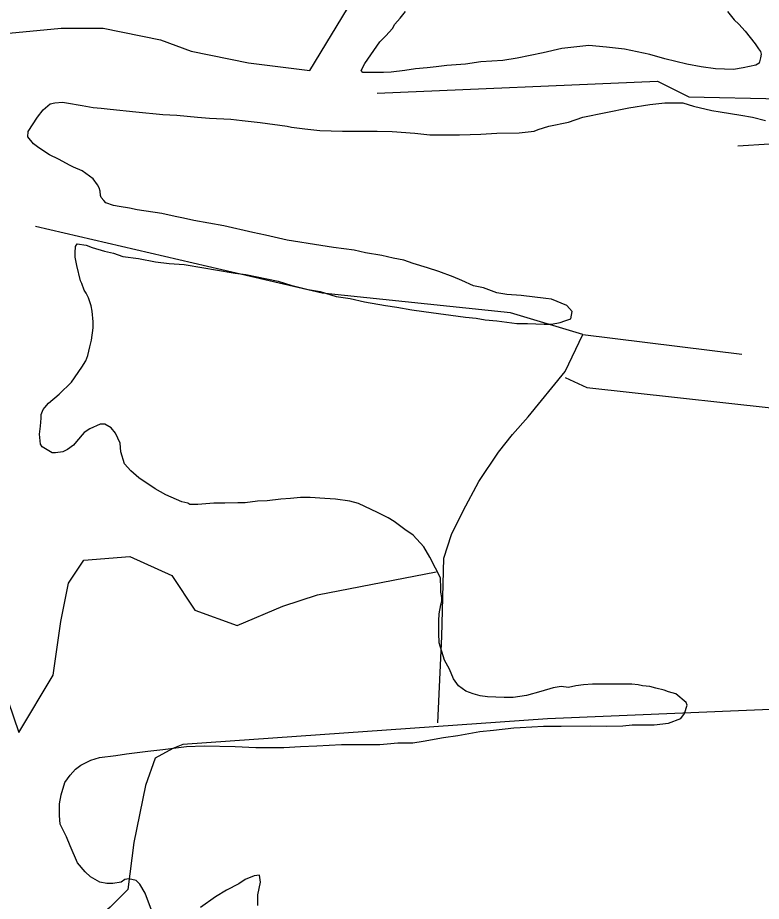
# Model space of a CAD drawing. Extents: x 3263578 to 3301413, y 764927 to 798602.
# Drawn here: x 3296717 to 3297413, y 791391 to 792218 of the extents above; entities that cross this region are included whole.
import ezdxf

# ---------------------------------------------------------------- set-up
doc = ezdxf.new("R2010")
doc.units = 0
doc.layers.add('V-SITE-VEGE', color=7, linetype='Continuous')
doc.layers.add('V-TOPO-SHOR', color=7, linetype='Continuous')

msp = doc.modelspace()

# ---------------------------------------------------------------- linework, layer by layer
at = {"layer": 'V-SITE-VEGE'}
for p, q in [((3297074.9, 792217.88), (3297079.88, 792224.35)), ((3297381.63, 792224.28), (3297387.6, 792216.32)), ((3297069.92, 792212.4), (3297074.9, 792217.88)), ((3297387.6, 792216.32), (3297392.08, 792212.33)), ((3297061.45, 792201.45), (3297067.93, 792208.42)), ((3297067.93, 792208.42), (3297069.92, 792212.4)), ((3297392.08, 792212.33), (3297398.06, 792205.86)), ((3297398.06, 792205.86), (3297407.51, 792193.9)), ((3297055.97, 792195.97), (3297061.45, 792201.45)), ((3297042.03, 792175.56), (3297055.97, 792195.97)), ((3297226.27, 792189.46), (3297208.84, 792185.48)), ((3297251.66, 792192.45), (3297226.27, 792189.46)), ((3297268.09, 792190.94), (3297251.66, 792192.45)), ((3297285.02, 792188.95), (3297268.09, 792190.94)), ((3297308.92, 792183.97), (3297285.02, 792188.95)), ((3297407.51, 792193.9), (3297410.5, 792189.42)), ((3297410.5, 792189.42), (3297412.49, 792186.93)), ((3297184.44, 792180.51), (3297170.99, 792178.52)), ((3297208.84, 792185.48), (3297184.44, 792180.51)), ((3297322.86, 792179.98), (3297308.92, 792183.97)), ((3297412.49, 792180.96), (3297411, 792175.98)), ((3297412.49, 792186.93), (3297412.99, 792184.44)), ((3297412.99, 792184.44), (3297412.49, 792180.96)), ((3297038.54, 792169.09), (3297042.03, 792175.56)), ((3297108.75, 792172.56), (3297100.29, 792171.57)), ((3297118.71, 792173.55), (3297108.75, 792172.56)), ((3297136.14, 792175.04), (3297118.71, 792173.55)), ((3297150.58, 792177.03), (3297136.14, 792175.04)), ((3297170.99, 792178.52), (3297150.58, 792177.03)), ((3297343.28, 792175), (3297322.86, 792179.98)), ((3297356.72, 792172.5), (3297343.28, 792175)), ((3297370.16, 792170.51), (3297356.72, 792172.5)), ((3297408.01, 792173.98), (3297396.06, 792171.5)), ((3297411, 792175.98), (3297408.01, 792173.98)), ((3297040.03, 792167.1), (3297038.54, 792169.09)), ((3297059.45, 792167.09), (3297040.03, 792167.1)), ((3297066.42, 792167.59), (3297059.45, 792167.09)), ((3297079.37, 792169.08), (3297066.42, 792167.59)), ((3297089.33, 792170.57), (3297079.37, 792169.08)), ((3297100.29, 792171.57), (3297089.33, 792170.57)), ((3297387.09, 792170.01), (3297370.16, 792170.51)), ((3297396.06, 792171.5), (3297387.09, 792170.01)), ((3296747.24, 792137.79), (3296751.72, 792138.78)), ((3296751.72, 792138.78), (3296758.7, 792139.28)), ((3296758.7, 792139.28), (3296762.68, 792138.78)), ((3296762.68, 792138.78), (3296777.12, 792136.28)), ((3296735.29, 792125.34), (3296740.77, 792132.31)), ((3296740.77, 792132.31), (3296747.24, 792137.79)), ((3296777.12, 792136.28), (3296787.57, 792134.29)), ((3296787.57, 792134.29), (3296795.04, 792133.79)), ((3296795.04, 792133.79), (3296803.51, 792132.79)), ((3296803.51, 792132.79), (3296827.41, 792130.3)), ((3297246.17, 792125.22), (3297288.99, 792134.18)), ((3297288.99, 792134.18), (3297308.91, 792137.16)), ((3297308.91, 792137.16), (3297322.85, 792138.65)), ((3297322.85, 792138.65), (3297339.78, 792138.65)), ((3297339.78, 792138.65), (3297349.74, 792135.66)), ((3297349.74, 792135.66), (3297366.67, 792131.67)), ((3297366.67, 792131.67), (3297374.64, 792130.17)), ((3296726.82, 792111.9), (3296735.29, 792125.34)), ((3296827.41, 792130.3), (3296852.8, 792127.81)), ((3296852.8, 792127.81), (3296865.75, 792127.3)), ((3296865.75, 792127.3), (3296885.17, 792125.31)), ((3296885.17, 792125.31), (3296896.62, 792124.31)), ((3296896.62, 792124.31), (3296916.54, 792123.31)), ((3296916.54, 792123.31), (3296926.99, 792122.31)), ((3296926.99, 792122.31), (3296943.92, 792120.31)), ((3297232.72, 792120.75), (3297246.17, 792125.22)), ((3297374.64, 792130.17), (3297394.05, 792127.18)), ((3297394.05, 792127.18), (3297405.01, 792125.19)), ((3297405.01, 792125.19), (3297416.96, 792122.2)), ((3296943.92, 792120.31), (3296969.31, 792116.82)), ((3296969.31, 792116.82), (3296973.3, 792115.83)), ((3296973.3, 792115.83), (3296985.75, 792114.33)), ((3296985.75, 792114.33), (3296999.69, 792112.83)), ((3297204.34, 792113.78), (3297214.3, 792116.77)), ((3297214.3, 792116.77), (3297232.72, 792120.75)), ((3296726.32, 792106.92), (3296726.82, 792111.9)), ((3296731.8, 792100.45), (3296726.32, 792106.92)), ((3296999.69, 792112.83), (3297021.1, 792112.33)), ((3297021.1, 792112.33), (3297053.47, 792112.32)), ((3297053.47, 792112.32), (3297067.41, 792111.82)), ((3297067.41, 792111.82), (3297088.82, 792110.32)), ((3297088.82, 792110.32), (3297102.76, 792108.83)), ((3297102.76, 792108.83), (3297130.65, 792108.82)), ((3297130.65, 792108.82), (3297150.56, 792109.31)), ((3297150.56, 792109.31), (3297165.5, 792110.3)), ((3297165.5, 792110.3), (3297186.41, 792110.8)), ((3297186.41, 792110.8), (3297200.35, 792112.29)), ((3297200.35, 792112.29), (3297204.34, 792113.78)), ((3296736.77, 792096.46), (3296731.8, 792100.45)), ((3296746.73, 792089.98), (3296736.77, 792096.46)), ((3296755.2, 792086), (3296746.73, 792089.98)), ((3296766.15, 792080.02), (3296755.2, 792086)), ((3296769.14, 792078.53), (3296766.15, 792080.02)), ((3296777.1, 792075.04), (3296769.14, 792078.53)), ((3296787.56, 792067.57), (3296777.1, 792075.04)), ((3296791.54, 792062.09), (3296787.56, 792067.57)), ((3296793.03, 792059.1), (3296791.54, 792062.09)), ((3296794.03, 792056.11), (3296793.03, 792059.1)), ((3296794.53, 792052.13), (3296794.03, 792056.11)), ((3296795.02, 792050.14), (3296794.53, 792052.13)), ((3296797.51, 792047.15), (3296795.02, 792050.14)), ((3296799.5, 792045.16), (3296797.51, 792047.15)), ((3296806.48, 792042.67), (3296799.5, 792045.16)), ((3296811.95, 792041.67), (3296806.48, 792042.67)), ((3296821.41, 792040.18), (3296811.95, 792041.67)), ((3296828.88, 792038.68), (3296821.41, 792040.18)), ((3296851.79, 792035.19), (3296828.88, 792038.68)), ((3296864.23, 792032.2), (3296851.79, 792035.19)), ((3296872.2, 792030.7), (3296864.23, 792032.2)), ((3296881.66, 792028.71), (3296872.2, 792030.7)), ((3296910.04, 792023.72), (3296881.66, 792028.71)), ((3296936.93, 792017.24), (3296910.04, 792023.72)), ((3296948.88, 792014.75), (3296936.93, 792017.24)), ((3296969.29, 792010.27), (3296948.88, 792014.75)), ((3296771.11, 792004.33), (3296772.61, 792006.82)), ((3296772.61, 792006.82), (3296781.07, 792005.33)), ((3297000.66, 792005.28), (3296969.29, 792010.27)), ((3296770.61, 791998.36), (3296771.11, 792004.33)), ((3296770.61, 791994.37), (3296770.61, 791998.36)), ((3296781.07, 792005.33), (3296786.55, 792003.33)), ((3296786.55, 792003.33), (3296798, 791999.85)), ((3296798, 791999.85), (3296806.46, 791997.85)), ((3297012.61, 792003.28), (3297000.66, 792005.28)), ((3297032.03, 792000.79), (3297012.61, 792003.28)), ((3297042.48, 791998.3), (3297032.03, 792000.79)), ((3297057.92, 791995.8), (3297042.48, 791998.3)), ((3296772.1, 791986.41), (3296770.61, 791994.37)), ((3296806.46, 791997.85), (3296815.43, 791994.86)), ((3296815.43, 791994.86), (3296829.86, 791992.87)), ((3296829.86, 791992.87), (3296845.8, 791989.88)), ((3296845.8, 791989.88), (3296858.75, 791988.38)), ((3297068.38, 791993.31), (3297057.92, 791995.8)), ((3297078.33, 791991.32), (3297068.38, 791993.31)), ((3297087.3, 791988.33), (3297078.33, 791991.32)), ((3296775.59, 791971.97), (3296772.1, 791986.41)), ((3296858.75, 791988.38), (3296872.69, 791987.38)), ((3296872.69, 791987.38), (3296891.11, 791984.39)), ((3296891.11, 791984.39), (3296902.06, 791982.4)), ((3296902.06, 791982.4), (3296920.49, 791979.41)), ((3297100.74, 791984.34), (3297087.3, 791988.33)), ((3297111.2, 791980.85), (3297100.74, 791984.34)), ((3296920.49, 791979.41), (3296930.44, 791977.91)), ((3296930.44, 791977.91), (3296960.82, 791971.93)), ((3297124.64, 791975.87), (3297111.2, 791980.85)), ((3297132.6, 791972.39), (3297124.64, 791975.87)), ((3296777.08, 791969.48), (3296775.59, 791971.97)), ((3296779.07, 791963.5), (3296777.08, 791969.48)), ((3296960.82, 791971.93), (3296972.77, 791967.94)), ((3296972.77, 791967.94), (3296988.7, 791963.95)), ((3297143.56, 791967.4), (3297132.6, 791972.39)), ((3297153.02, 791965.41), (3297143.56, 791967.4)), ((3297165.47, 791960.92), (3297153.02, 791965.41)), ((3296781.06, 791960.51), (3296779.07, 791963.5)), ((3296783.05, 791956.03), (3296781.06, 791960.51)), ((3296988.7, 791963.95), (3297000.15, 791961.96)), ((3297000.15, 791961.96), (3297015.09, 791957.47)), ((3297015.09, 791957.47), (3297028.04, 791955.48)), ((3297174.93, 791959.43), (3297165.47, 791960.92)), ((3297188.37, 791958.43), (3297174.93, 791959.43)), ((3297211.27, 791955.44), (3297188.37, 791958.43)), ((3296785.54, 791948.56), (3296783.05, 791956.03)), ((3296786.53, 791943.58), (3296785.54, 791948.56)), ((3297028.04, 791955.48), (3297041.48, 791952.49)), ((3297041.48, 791952.49), (3297061.4, 791949)), ((3297061.4, 791949), (3297071.85, 791947.5)), ((3297216.75, 791954.94), (3297211.27, 791955.44)), ((3297231.19, 791948.96), (3297216.75, 791954.94)), ((3297236.17, 791943.48), (3297231.19, 791948.96)), ((3296787.53, 791933.62), (3296786.53, 791943.58)), ((3297071.85, 791947.5), (3297085.79, 791945.01)), ((3297085.79, 791945.01), (3297097.25, 791943.51)), ((3297097.25, 791943.51), (3297136.08, 791938.03)), ((3297234.67, 791936.51), (3297236.17, 791943.48)), ((3296787.53, 791928.15), (3296787.53, 791933.62)), ((3297136.08, 791938.03), (3297146.04, 791937.03)), ((3297146.04, 791937.03), (3297154.51, 791935.53)), ((3297154.51, 791935.53), (3297165.46, 791934.53)), ((3297165.46, 791934.53), (3297184.38, 791932.04)), ((3297184.38, 791932.04), (3297194.34, 791932.04)), ((3297194.34, 791932.04), (3297209.77, 791931.54)), ((3297216.75, 791931.54), (3297224.71, 791933.03)), ((3297224.71, 791933.03), (3297229.19, 791934.52)), ((3297229.19, 791934.52), (3297234.67, 791936.51)), ((3296786.03, 791916.69), (3296787.53, 791928.15)), ((3297209.77, 791931.54), (3297216.75, 791931.54)), ((3296784.54, 791910.22), (3296786.03, 791916.69)), ((3296782.54, 791902.26), (3296784.54, 791910.22)), ((3296780.55, 791897.28), (3296782.54, 791902.26)), ((3296767.1, 791877.36), (3296777.06, 791891.3)), ((3296777.06, 791891.3), (3296780.55, 791897.28)), ((3296755.65, 791865.91), (3296767.1, 791877.36)), ((3296745.68, 791857.45), (3296755.65, 791865.91)), ((3296738.71, 791847), (3296740.7, 791851.48)), ((3296740.7, 791851.48), (3296742.2, 791853.47)), ((3296742.2, 791853.47), (3296745.68, 791857.45)), ((3296738.21, 791836.04), (3296738.71, 791843.51)), ((3296738.71, 791843.51), (3296738.71, 791847)), ((3296737.21, 791828.57), (3296738.21, 791836.04)), ((3296784.52, 791833.54), (3296779.04, 791830.06)), ((3296793.98, 791838.02), (3296784.52, 791833.54)), ((3296798.46, 791838.02), (3296793.98, 791838.02)), ((3296804.44, 791834.53), (3296798.46, 791838.02)), ((3296808.42, 791829.55), (3296804.44, 791834.53)), ((3296738.21, 791819.11), (3296737.21, 791828.57)), ((3296779.04, 791830.06), (3296772.07, 791821.59)), ((3296812.9, 791820.09), (3296808.42, 791829.55)), ((3296739.7, 791816.62), (3296738.21, 791819.11)), ((3296749.16, 791811.14), (3296739.7, 791816.62)), ((3296769.08, 791818.11), (3296763.6, 791814.13)), ((3296772.07, 791821.59), (3296769.08, 791818.11)), ((3296813.39, 791812.12), (3296812.9, 791820.09)), ((3296752.15, 791811.14), (3296749.16, 791811.14)), ((3296759.12, 791812.13), (3296752.15, 791811.14)), ((3296763.6, 791814.13), (3296759.12, 791812.13)), ((3296816.88, 791800.67), (3296813.39, 791812.12)), ((3296822.85, 791794.2), (3296816.88, 791800.67)), ((3296830.32, 791787.72), (3296822.85, 791794.2)), ((3296845.75, 791777.26), (3296830.32, 791787.72)), ((3296855.71, 791771.78), (3296845.75, 791777.26)), ((3296870.65, 791765.31), (3296855.71, 791771.78)), ((3296963.26, 791767.77), (3296950.31, 791766.28)), ((3296972.22, 791768.27), (3296963.26, 791767.77)), ((3296981.69, 791769.26), (3296972.22, 791768.27)), ((3296990.65, 791769.26), (3296981.69, 791769.26)), ((3297004.59, 791768.26), (3296990.65, 791769.26)), ((3297014.55, 791767.76), (3297004.59, 791768.26)), ((3297027.99, 791765.76), (3297014.55, 791767.76)), ((3296876.12, 791763.81), (3296870.65, 791765.31)), ((3296878.12, 791762.81), (3296876.12, 791763.81)), ((3296885.58, 791762.81), (3296878.12, 791762.81)), ((3296900.52, 791763.8), (3296885.58, 791762.81)), ((3296910.98, 791763.8), (3296900.52, 791763.8)), ((3296922.93, 791764.3), (3296910.98, 791763.8)), ((3296929.9, 791764.3), (3296922.93, 791764.3)), ((3296941.35, 791765.79), (3296929.9, 791764.3)), ((3296950.31, 791766.28), (3296941.35, 791765.79)), ((3297035.96, 791763.77), (3297027.99, 791765.76)), ((3297053.88, 791755.3), (3297035.96, 791763.77)), ((3297063.84, 791750.32), (3297053.88, 791755.3)), ((3297069.31, 791746.84), (3297063.84, 791750.32)), ((3297079.27, 791739.36), (3297069.31, 791746.84)), ((3297087.24, 791733.88), (3297079.27, 791739.36)), ((3297097.2, 791722.93), (3297087.24, 791733.88)), ((3297102.67, 791713.47), (3297097.2, 791722.93)), ((3297108.15, 791703.01), (3297102.67, 791713.47)), ((3297112.62, 791694.04), (3297108.15, 791703.01)), ((3297113.12, 791684.08), (3297112.62, 791694.04)), ((3297113.12, 791680.6), (3297113.12, 791684.08)), ((3297114.11, 791675.62), (3297113.12, 791680.6)), ((3297114.11, 791672.14), (3297114.11, 791675.62)), ((3297111.62, 791660.19), (3297113.12, 791668.65)), ((3297113.12, 791668.65), (3297114.11, 791672.14)), ((3297111.12, 791653.71), (3297111.62, 791660.19)), ((3297111.12, 791642.26), (3297111.12, 791653.71)), ((3297111.62, 791633.3), (3297111.12, 791642.26)), ((3297116.59, 791616.86), (3297111.62, 791633.3)), ((3297121.07, 791608.4), (3297116.59, 791616.86)), ((3297125.05, 791599.44), (3297121.07, 791608.4)), ((3297129.53, 791592.96), (3297125.05, 791599.44)), ((3297136.5, 791587.98), (3297129.53, 791592.96)), ((3297239.59, 791592.87), (3297232.62, 791591.37)), ((3297246.56, 791593.86), (3297239.59, 791592.87)), ((3297255.03, 791594.36), (3297246.56, 791593.86)), ((3297291.87, 791594.35), (3297255.03, 791594.36)), ((3297297.85, 791593.85), (3297291.87, 791594.35)), ((3297301.83, 791592.85), (3297297.85, 791593.85)), ((3297308.8, 791592.35), (3297301.83, 791592.85)), ((3297143.47, 791585.49), (3297136.5, 791587.98)), ((3297149.95, 791583.49), (3297143.47, 791585.49)), ((3297206.71, 791587.47), (3297193.26, 791583.98)), ((3297218.16, 791590.95), (3297206.71, 791587.47)), ((3297225.65, 791592.37), (3297218.16, 791590.95)), ((3297232.62, 791591.37), (3297225.65, 791592.37)), ((3297314.28, 791590.86), (3297308.8, 791592.35)), ((3297322.24, 791588.86), (3297314.28, 791590.86)), ((3297326.23, 791587.37), (3297322.24, 791588.86)), ((3297333.2, 791585.38), (3297326.23, 791587.37)), ((3297342.66, 791577.41), (3297333.2, 791585.38)), ((3297156.92, 791582.5), (3297149.95, 791583.49)), ((3297172.35, 791582), (3297156.92, 791582.5)), ((3297180.82, 791581.99), (3297172.35, 791582)), ((3297193.26, 791583.98), (3297180.82, 791581.99)), ((3297343.65, 791574.92), (3297342.66, 791577.41)), ((3297341.16, 791566.95), (3297343.65, 791574.92)), ((3297326.22, 791557.99), (3297337.68, 791562.47)), ((3297337.68, 791562.47), (3297341.16, 791566.95)), ((3297149.45, 791550.07), (3297162.4, 791551.56)), ((3297162.4, 791551.56), (3297181.32, 791553.54)), ((3297181.32, 791553.54), (3297187.3, 791554.04)), ((3297187.3, 791554.04), (3297209.21, 791555.03)), ((3297209.21, 791555.03), (3297225.64, 791555.03)), ((3297225.64, 791555.03), (3297253.02, 791555.52)), ((3297253.02, 791555.52), (3297267.96, 791555.02)), ((3297267.96, 791555.02), (3297283.4, 791555.51)), ((3297283.4, 791555.51), (3297292.36, 791556.51)), ((3297292.36, 791556.51), (3297312.77, 791556.5)), ((3297312.77, 791556.5), (3297326.22, 791557.99)), ((3297096.67, 791541.11), (3297115.59, 791544.6)), ((3297115.59, 791544.6), (3297129.04, 791546.58)), ((3297129.04, 791546.58), (3297149.45, 791550.07)), ((3296852.68, 791533.2), (3296875.09, 791536.19)), ((3296875.09, 791536.19), (3296891.52, 791536.68)), ((3296891.52, 791536.68), (3296920.4, 791536.17)), ((3296920.4, 791536.17), (3296939.82, 791535.18)), ((3296939.82, 791535.18), (3296966.21, 791535.17)), ((3296966.21, 791535.17), (3296981.65, 791536.16)), ((3296981.65, 791536.16), (3296997.08, 791536.66)), ((3296997.08, 791536.66), (3297019.99, 791538.14)), ((3297019.99, 791538.14), (3297055.84, 791538.14)), ((3297055.84, 791538.14), (3297062.81, 791538.63)), ((3297062.81, 791538.63), (3297072.77, 791539.62)), ((3297072.77, 791539.62), (3297086.71, 791539.62)), ((3297086.71, 791539.62), (3297096.67, 791541.11)), ((3296793.43, 791525.75), (3296808.86, 791527.73)), ((3296808.86, 791527.73), (3296818.82, 791529.22)), ((3296818.82, 791529.22), (3296838.74, 791531.71)), ((3296838.74, 791531.71), (3296852.68, 791533.2)), ((3296771.02, 791514.8), (3296776, 791518.78)), ((3296776, 791518.78), (3296785.46, 791523.26)), ((3296785.46, 791523.26), (3296793.43, 791525.75)), ((3296766.04, 791509.32), (3296771.02, 791514.8)), ((3296757.57, 791490.9), (3296761.05, 791502.35)), ((3296761.05, 791502.35), (3296766.04, 791509.32)), ((3296756.07, 791482.44), (3296757.57, 791490.9)), ((3296756.07, 791471.48), (3296756.07, 791482.44)), ((3296756.56, 791463.51), (3296756.07, 791471.48)), ((3296762.54, 791451.56), (3296756.56, 791463.51)), ((3296766.02, 791443.1), (3296762.54, 791451.56)), ((3296772.99, 791427.16), (3296766.02, 791443.1)), ((3296779.96, 791418.69), (3296772.99, 791427.16)), ((3296784.94, 791414.21), (3296779.96, 791418.69)), ((3296793.9, 791409.23), (3296784.94, 791414.21)), ((3296817.3, 791411.71), (3296813.81, 791409.23)), ((3296820.79, 791412.21), (3296817.3, 791411.71)), ((3296827.76, 791410.72), (3296820.79, 791412.21)), ((3296929.83, 791411.69), (3296923.86, 791407.71)), ((3296938.3, 791415.17), (3296929.83, 791411.69)), ((3296943.28, 791415.67), (3296938.3, 791415.17)), ((3296944.27, 791409.2), (3296943.28, 791415.67)), ((3296800.37, 791407.73), (3296793.9, 791409.23)), ((3296805.85, 791407.73), (3296800.37, 791407.73)), ((3296813.81, 791409.23), (3296805.85, 791407.73)), ((3296831.24, 791407.23), (3296827.76, 791410.72)), ((3296836.22, 791398.76), (3296831.24, 791407.23)), ((3296923.86, 791407.71), (3296912.4, 791401.73)), ((3296941.78, 791397.25), (3296944.27, 791409.2)), ((3296842.19, 791382.83), (3296836.22, 791398.76)), ((3296901.94, 791395.26), (3296888, 791385.31)), ((3296912.4, 791401.73), (3296901.94, 791395.26)), ((3296941.78, 791387.29), (3296941.78, 791397.25))]:
    msp.add_line(p, q, dxfattribs=at)
at = {"layer": 'V-TOPO-SHOR'}
for points in [[(3296606.95, 792194.24), (3296757.46, 792208.56), (3296796.88, 792208.55), (3296850.63, 792197.8), (3296879.3, 792187.04), (3296933.05, 792176.29), (3296990.39, 792169.12), (3297051.32, 792269.45), (3297022.65, 792283.79), (3297036.99, 792380.54), (3297044.16, 792416.38), (3297054.92, 792452.21), (3297062.09, 792484.46), (3297065.67, 792488.05)], [(3297053.33, 792147.93), (3297316.01, 792158.93), (3297345.4, 792144.23), (3297518.07, 792140.54), (3297486.85, 792184.63), (3297398.68, 792259.96), (3297271.94, 792359.16), (3297183.77, 792427.14)], [(3296503.03, 792179.91), (3296717.98, 791549.19), (3296750.24, 791602.94), (3296757.41, 791653.11), (3296764.58, 791688.94), (3296778.92, 791710.44), (3296821.92, 791714.02), (3296861.34, 791696.1), (3296882.84, 791663.85), (3296922.25, 791649.51), (3296965.26, 791667.42), (3296997.51, 791678.17), (3297108.6, 791699.66)], [(3297595.2, 791929.29), (3297499.69, 792067.07), (3297473.98, 792083.6), (3297451.94, 792094.63), (3297420.71, 792100.14), (3297391.32, 792098.31)], [(3297246.18, 791921.97), (3297178.22, 791942.18), (3297001.88, 791960.57), (3296733.69, 792023.05)], [(3297110.22, 791558.27), (3297113.9, 791639.09), (3297115.74, 791712.57), (3297123.09, 791734.61), (3297134.12, 791756.66), (3297148.81, 791784.21), (3297167.19, 791811.76), (3297180.05, 791828.29), (3297194.74, 791844.82), (3297229.65, 791887.07), (3297246.18, 791921.97), (3297394.98, 791903.59)], [(3297229.65, 791881.56), (3297249.85, 791872.37), (3297464.77, 791848.48), (3297473.96, 791850.31), (3297628.26, 791879.69)], [(3298627.49, 791102.58), (3298331.76, 791310.18), (3298324.42, 791323.04), (3298326.25, 791339.57), (3298377.7, 791471.82), (3298410.78, 791622.45), (3298361.18, 791633.47), (3297867.04, 791596.78), (3297473.93, 791572.93), (3297213.09, 791561.93), (3296871.42, 791538.08), (3296862.23, 791534.41), (3296845.7, 791525.23), (3296836.51, 791499.51), (3296825.48, 791446.24), (3296819.97, 791402.16), (3296803.44, 791385.62), (3296790.58, 791374.6), (3296763.02, 791356.24), (3296753.83, 791339.71)]]:
    msp.add_lwpolyline(points, dxfattribs=at)

doc.saveas('drawing.dxf')
